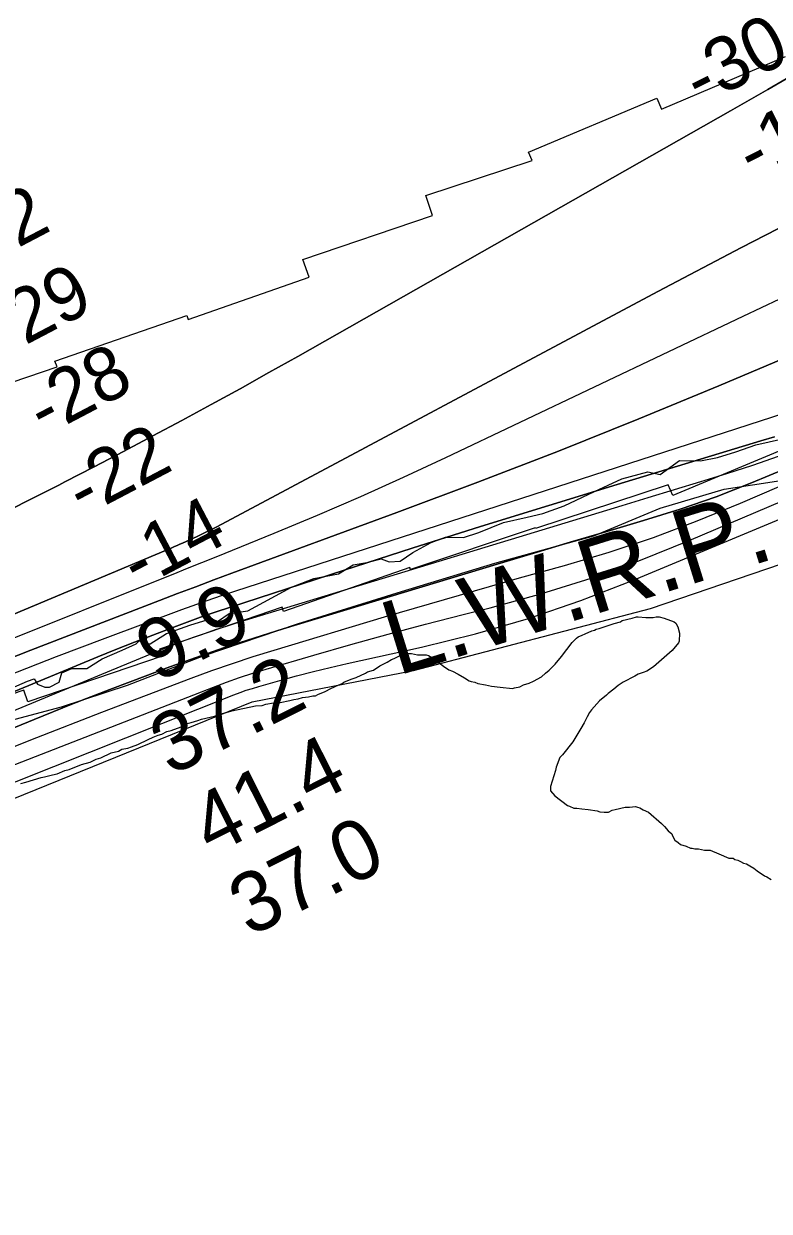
# Model space of a CAD drawing. Extents: x 3219052 to 3256913, y 800770 to 826146.
# Drawn here: x 3253248 to 3254080, y 814623 to 815949 of the extents above; entities that cross this region are included whole.
import ezdxf

# ---------------------------------------------------------------- set-up
doc = ezdxf.new("R2010")
doc.units = 0
for name, color, linetype in [('V-RIVR-EDGE', 7, 'Continuous'), ('V-RIVR-RANG', 7, 'Continuous'), ('V-RRAP-FSHR', 7, 'Continuous'), ('V-RRAP-RVMT', 7, 'Continuous'), ('V-SITE-VEGE', 7, 'Continuous'), ('V-TOPO-DPTH', 7, 'Continuous'), ('V-TOPO-MAJR', 7, 'Continuous'), ('V-TOPO-MINR', 7, 'Continuous'), ('V-TOPO-WATR', 7, 'Continuous'), ('V-TOPO-WATR-IDEN', 7, 'Continuous')]:
    doc.layers.add(name, color=color, linetype=linetype)

msp = doc.modelspace()

# ---------------------------------------------------------------- linework, layer by layer
at = {"layer": 'V-RIVR-EDGE'}
msp.add_lwpolyline([(3253215.6, 815199.4), (3253251.7, 815215), (3253259.1, 815217.6), (3253263, 815211.9), (3253271.2, 815208.4), (3253276.5, 815208.4), (3253287.3, 815214), (3253290, 815224.5), (3253301.3, 815229.2), (3253318.2, 815229.2), (3253335.2, 815240), (3253357.4, 815249.9), (3253373.1, 815256.9), (3253384, 815266.8), (3253384.8, 815263.4), (3253383.5, 815256.8), (3253388.7, 815256.8), (3253407, 815268.5), (3253433.1, 815277.6), (3253453.6, 815284), (3253464, 815281.8), (3253477, 815290.5), (3253497.9, 815293.5), (3253546.7, 815319.9), (3253571.5, 815329.8), (3253598.9, 815335), (3253615.4, 815344.9), (3253630.6, 815347.5), (3253646.7, 815351.8), (3253655.8, 815348.3), (3253668, 815349.2), (3253681.9, 815358.7), (3253702.4, 815369.9), (3253718.5, 815376), (3253738.5, 815375.5), (3253755.9, 815381.1), (3253783.3, 815392.3), (3253809.8, 815398.4), (3253827.2, 815402.2), (3253851.2, 815410.9), (3253885.1, 815426.9), (3253915.6, 815441.1), (3253944.3, 815448.9), (3253958.2, 815445.8), (3253980, 815461.4), (3254003.4, 815461.3), (3254022.1, 815464.8), (3254042.6, 815471.2), (3254065.2, 815479), (3254121.3, 815491.5)], dxfattribs=at)
at = {"layer": 'V-RRAP-FSHR'}
msp.add_lwpolyline([(3252290.4, 814736.3), (3252347.1, 814778.6), (3252407.6, 814827), (3252459.7, 814862.6), (3252519.6, 814898.9), (3252658.5, 814966.9), (3252768.3, 815017.4), (3252822, 815040.9), (3252899.5, 815075.4), (3252980.4, 815099.5), (3253038.6, 815116.1), (3253135.5, 815145.4), (3253289.7, 815186.5), (3253363.3, 815210.7), (3253449, 815243.9), (3253553.2, 815279.1), (3253669.3, 815315.3), (3253773.5, 815346.9), (3253884, 815377.5), (3253958.4, 815408.3), (3254029.6, 815429.6), (3254093.1, 815439.1)], dxfattribs=at)
at = {"layer": 'V-RRAP-RVMT'}
for p, q in [((3253959.6, 815853.8), (3254098.1, 815912.5)), ((3253811.3, 815805.9), (3253954.4, 815866)), ((3253954.4, 815866), (3253959.6, 815853.8)), ((3253696.6, 815757.4), (3253815.3, 815796.4)), ((3253815.3, 815796.4), (3253811.3, 815805.9)), ((3253704, 815735), (3253696.6, 815757.4)), ((3253559.4, 815686.1), (3253704, 815735)), ((3253566.2, 815666.2), (3253559.4, 815686.1)), ((3253431.2, 815618.9), (3253566.2, 815666.2)), ((3253282.5, 815572.6), (3253429.7, 815623.3)), ((3253429.7, 815623.3), (3253431.2, 815618.9)), ((3253284.8, 815566.2), (3253282.5, 815572.6)), ((3253142.3, 815517.8), (3253284.8, 815566.2)), ((3254112.4, 815481.1), (3253972.3, 815422.5)), ((3253967.2, 815434.5), (3253818.9, 815385.7)), ((3253972.3, 815422.5), (3253967.2, 815434.5)), ((3253818.6, 815386.5), (3253679.6, 815339.7)), ((3253818.9, 815385.7), (3253818.6, 815386.5)), ((3253678.7, 815342.2), (3253537.8, 815292.8)), ((3253679.6, 815339.7), (3253678.7, 815342.2)), ((3253536, 815297.9), (3253399.3, 815250.9)), ((3253537.8, 815292.8), (3253536, 815297.9)), ((3253402, 815242.9), (3253252.2, 815192.2)), ((3253399.3, 815250.9), (3253402, 815242.9)), ((3253247.6, 815205.2), (3253110.8, 815158.2)), ((3253252.2, 815192.2), (3253247.6, 815205.2))]:
    msp.add_line(p, q, dxfattribs=at)
at = {"layer": 'V-SITE-VEGE'}
for p, q in [((3253890.3, 815274), (3253906.9, 815279.5)), ((3253906.9, 815279.5), (3253913.8, 815281.5)), ((3253913.8, 815281.5), (3253915.9, 815282.9)), ((3253915.9, 815282.9), (3253926.9, 815285.6)), ((3253926.9, 815285.6), (3253931.8, 815287)), ((3253931.8, 815287), (3253933.8, 815286.9)), ((3253933.8, 815286.9), (3253942.1, 815286.2)), ((3253942.1, 815286.2), (3253950.4, 815286.2)), ((3253950.4, 815286.2), (3253953.9, 815286.9)), ((3253953.9, 815286.9), (3253957.3, 815286.8)), ((3253957.3, 815286.8), (3253962.8, 815285.4)), ((3253962.8, 815285.4), (3253973.8, 815281.2)), ((3253973.8, 815281.2), (3253975.9, 815279.9)), ((3253975.9, 815279.9), (3253978, 815275.7)), ((3253866.8, 815264.5), (3253871, 815266.5)), ((3253871, 815266.5), (3253874.4, 815267.9)), ((3253874.4, 815267.9), (3253882, 815271.3)), ((3253882, 815271.3), (3253884.8, 815272)), ((3253884.8, 815272), (3253886.9, 815273.3)), ((3253886.9, 815273.3), (3253890.3, 815274)), ((3253978, 815275.7), (3253980, 815268.8)), ((3253980, 815268.8), (3253979.3, 815259.8)), ((3253848.1, 815242.5), (3253859.9, 815258.3)), ((3253859.9, 815258.3), (3253864.7, 815263.1)), ((3253864.7, 815263.1), (3253866.8, 815264.5)), ((3253978.6, 815257.8), (3253971.6, 815249.5)), ((3253979.3, 815259.8), (3253978.6, 815257.8)), ((3253653.4, 815236.4), (3253658.3, 815239.2)), ((3253658.3, 815239.2), (3253661.1, 815240.5)), ((3253661.1, 815240.5), (3253667.3, 815243.3)), ((3253667.3, 815243.3), (3253671.4, 815243.9)), ((3253671.4, 815243.9), (3253676.3, 815246)), ((3253676.3, 815246), (3253680.4, 815246)), ((3253680.4, 815246), (3253687.3, 815244.6)), ((3253687.3, 815244.6), (3253697, 815244.5)), ((3253697, 815244.5), (3253699.7, 815243.8)), ((3253699.7, 815243.8), (3253703.2, 815241.7)), ((3253703.2, 815241.7), (3253706.6, 815239)), ((3253841.1, 815234.2), (3253848.1, 815242.5)), ((3253971.6, 815249.5), (3253950.8, 815231)), ((3253631.3, 815225.5), (3253638.2, 815227.5)), ((3253638.2, 815227.5), (3253645.1, 815232.3)), ((3253645.1, 815232.3), (3253653.4, 815236.4)), ((3253706.6, 815239), (3253711.4, 815235.5)), ((3253711.4, 815235.5), (3253716.2, 815232)), ((3253716.2, 815232), (3253722.4, 815227.8)), ((3253722.4, 815227.8), (3253726.5, 815226.4)), ((3253726.5, 815226.4), (3253732.7, 815223)), ((3253830.1, 815223.9), (3253834.2, 815227.3)), ((3253834.2, 815227.3), (3253841.1, 815234.2)), ((3253943.2, 815226.2), (3253939.1, 815224.8)), ((3253950.8, 815231), (3253943.2, 815226.2)), ((3253599.5, 815211.1), (3253603, 815212.5)), ((3253603, 815212.5), (3253605, 815213.9)), ((3253605, 815213.9), (3253613.3, 815217.3)), ((3253613.3, 815217.3), (3253618.9, 815219.3)), ((3253618.9, 815219.3), (3253629.2, 815224.1)), ((3253629.2, 815224.1), (3253631.3, 815225.5)), ((3253732.7, 815223), (3253739.6, 815218.8)), ((3253739.6, 815218.8), (3253745.1, 815215.3)), ((3253745.1, 815215.3), (3253747.2, 815214.6)), ((3253747.2, 815214.6), (3253751.3, 815213.9)), ((3253751.3, 815213.9), (3253754.8, 815212.5)), ((3253754.8, 815212.5), (3253763.1, 815211.1)), ((3253805.8, 815210.9), (3253812.1, 815213)), ((3253812.1, 815213), (3253816.9, 815215)), ((3253816.9, 815215), (3253825.9, 815219.8)), ((3253825.9, 815219.8), (3253830.1, 815223.9)), ((3253917, 815213.9), (3253911.4, 815210.4)), ((3253930.1, 815220.7), (3253917, 815213.9)), ((3253933.6, 815222.8), (3253930.1, 815220.7)), ((3253939.1, 815224.8), (3253933.6, 815222.8)), ((3253573.2, 815198.8), (3253576, 815200.2)), ((3253576, 815200.2), (3253584.3, 815203.6)), ((3253584.3, 815203.6), (3253590.5, 815207)), ((3253590.5, 815207), (3253599.5, 815211.1)), ((3253763.1, 815211.1), (3253770, 815209.7)), ((3253770, 815209.7), (3253779.6, 815208.3)), ((3253779.6, 815208.3), (3253793.4, 815206.8)), ((3253793.4, 815206.8), (3253795.5, 815207.5)), ((3253795.5, 815207.5), (3253801.7, 815208.9)), ((3253801.7, 815208.9), (3253805.8, 815210.9)), ((3253898.3, 815199.5), (3253890.6, 815193.3)), ((3253900.3, 815201.5), (3253898.3, 815199.5)), ((3253906.6, 815206.3), (3253900.3, 815201.5)), ((3253911.4, 815210.4), (3253906.6, 815206.3)), ((3253480, 815182), (3253506.2, 815187.4)), ((3253506.2, 815187.4), (3253513.8, 815188)), ((3253513.8, 815188), (3253518, 815189.4)), ((3253518, 815189.4), (3253526.3, 815190.8)), ((3253526.3, 815190.8), (3253533.9, 815191.4)), ((3253533.9, 815191.4), (3253544.9, 815193.4)), ((3253544.9, 815193.4), (3253549.1, 815194.8)), ((3253549.1, 815194.8), (3253553.9, 815195.5)), ((3253553.9, 815195.5), (3253558.7, 815196.8)), ((3253558.7, 815196.8), (3253565.6, 815197.5)), ((3253565.6, 815197.5), (3253570.5, 815198.8)), ((3253570.5, 815198.8), (3253573.2, 815198.8)), ((3253890.6, 815193.3), (3253881.6, 815183)), ((3253446.1, 815172.5), (3253460.6, 815175.9)), ((3253460.6, 815175.9), (3253465.5, 815177.9)), ((3253465.5, 815177.9), (3253471, 815179.3)), ((3253471, 815179.3), (3253480, 815182)), ((3253876.8, 815175.4), (3253873.3, 815168.5)), ((3253879.5, 815180.2), (3253876.8, 815175.4)), ((3253881.6, 815183), (3253879.5, 815180.2)), ((3253407.4, 815158.8), (3253412.3, 815160.2)), ((3253412.3, 815160.2), (3253423.3, 815164.3)), ((3253423.3, 815164.3), (3253430.2, 815167.7)), ((3253430.2, 815167.7), (3253434.4, 815169.1)), ((3253434.4, 815169.1), (3253442, 815171.1)), ((3253442, 815171.1), (3253446.1, 815172.5)), ((3253869.8, 815162.3), (3253860.8, 815147.2)), ((3253873.3, 815168.5), (3253869.8, 815162.3)), ((3253374.9, 815144.5), (3253386.7, 815150)), ((3253386.7, 815150), (3253392.2, 815152.7)), ((3253392.2, 815152.7), (3253397.8, 815154.7)), ((3253397.8, 815154.7), (3253401.9, 815156.1)), ((3253401.9, 815156.1), (3253407.4, 815158.8)), ((3253860.8, 815147.2), (3253849, 815132.7)), ((3253333.5, 815129.5), (3253345.2, 815135)), ((3253345.2, 815135), (3253353.5, 815137)), ((3253353.5, 815137), (3253357, 815139.1)), ((3253357, 815139.1), (3253363.9, 815140.4)), ((3253363.9, 815140.4), (3253368, 815141.8)), ((3253368, 815141.8), (3253374.9, 815144.5)), ((3253298.2, 815116.5), (3253312, 815122)), ((3253312, 815122), (3253321.7, 815124.7)), ((3253321.7, 815124.7), (3253328.6, 815128.1)), ((3253328.6, 815128.1), (3253333.5, 815129.5)), ((3253846.2, 815130), (3253842, 815119)), ((3253849, 815132.7), (3253846.2, 815130)), ((3253249.8, 815102.3), (3253267.1, 815107.7)), ((3253267.1, 815107.7), (3253270.6, 815108.4)), ((3253270.6, 815108.4), (3253279.6, 815110.4)), ((3253279.6, 815110.4), (3253285.1, 815111.8)), ((3253285.1, 815111.8), (3253293.4, 815115.2)), ((3253293.4, 815115.2), (3253298.2, 815116.5)), ((3253841.3, 815115.5), (3253835.7, 815097.6)), ((3253842, 815119), (3253841.3, 815115.5)), ((3253244.3, 815100.9), (3253249.8, 815102.3)), ((3253835.7, 815097.6), (3253835.7, 815092.8)), ((3253835.7, 815092.8), (3253840.5, 815087.2)), ((3253840.5, 815087.2), (3253854.9, 815076.1)), ((3253854.9, 815076.1), (3253857, 815075.4)), ((3253857, 815075.4), (3253861.8, 815073.3)), ((3253861.8, 815073.3), (3253865.3, 815073.3)), ((3253865.3, 815073.3), (3253870.8, 815072.6)), ((3253870.8, 815072.6), (3253877.7, 815071.9)), ((3253877.7, 815071.9), (3253888, 815070.5)), ((3253888, 815070.5), (3253890.8, 815069.1)), ((3253890.8, 815069.1), (3253895.6, 815069)), ((3253895.6, 815069), (3253900.4, 815069)), ((3253900.4, 815069), (3253904.6, 815071.1)), ((3253904.6, 815071.1), (3253908.1, 815071.8)), ((3253908.1, 815071.8), (3253919.1, 815074.5)), ((3253919.1, 815074.5), (3253923.9, 815074.4)), ((3253923.9, 815074.4), (3253930.8, 815075.1)), ((3253930.8, 815075.1), (3253932.9, 815074.4)), ((3253932.9, 815074.4), (3253935.7, 815073.7)), ((3253935.7, 815073.7), (3253939.1, 815071.6)), ((3253939.1, 815071.6), (3253945.3, 815068.8)), ((3253945.3, 815068.8), (3253959.7, 815056.3)), ((3253959.7, 815056.3), (3253963.2, 815052.9)), ((3253963.2, 815052.9), (3253967.3, 815048)), ((3253967.3, 815048), (3253971.4, 815044.6)), ((3253971.4, 815044.6), (3253972.1, 815042.5)), ((3253972.1, 815042.5), (3253974.8, 815037.6)), ((3253974.8, 815037.6), (3253978.3, 815034.9)), ((3253978.3, 815034.9), (3253981, 815032.8)), ((3253981, 815032.8), (3253987.2, 815030.7)), ((3253987.2, 815030.7), (3253992.1, 815028.6)), ((3253992.1, 815028.6), (3253994.1, 815028.6)), ((3253994.1, 815028.6), (3253996.9, 815027.9)), ((3253996.9, 815027.9), (3254001, 815027.9)), ((3254001, 815027.9), (3254007.9, 815026.5)), ((3254007.9, 815026.5), (3254014.1, 815026.4)), ((3254014.1, 815026.4), (3254023.8, 815022.2)), ((3254023.8, 815022.2), (3254034.8, 815017.4)), ((3254034.8, 815017.4), (3254039.6, 815017.3)), ((3254039.6, 815017.3), (3254041.7, 815016)), ((3254041.7, 815016), (3254045.1, 815015.2)), ((3254045.1, 815015.2), (3254047.9, 815013.9)), ((3254047.9, 815013.9), (3254051.3, 815011.8)), ((3254051.3, 815011.8), (3254054.8, 815011.1)), ((3254054.8, 815011.1), (3254058.2, 815009)), ((3254058.2, 815009), (3254063, 815006.2)), ((3254063, 815006.2), (3254066.5, 815003.4)), ((3254066.5, 815003.4), (3254074.7, 814997.9)), ((3254074.7, 814997.9), (3254077.5, 814996.5)), ((3254077.5, 814996.5), (3254082.3, 814993.7))]:
    msp.add_line(p, q, dxfattribs=at)
at = {"layer": 'V-TOPO-DPTH'}
for points in [[(3253214, 815397.3), (3253250.4, 815415.6), (3253286.7, 815434), (3253293.4, 815437.5), (3253326.2, 815454.5), (3253359, 815471.6), (3253391.6, 815488.9), (3253424.2, 815506.3), (3253456.7, 815523.9), (3253489.1, 815541.7), (3253521.3, 815559.7), (3253553.5, 815577.8), (3254036.9, 815851.9), (3254057.6, 815863.8), (3254078.3, 815875.7), (3254099, 815887.7)], [(3254099, 815887.7), (3254078.3, 815875.7), (3254057.6, 815863.8), (3254036.9, 815851.9), (3253553.5, 815577.8), (3253521.3, 815559.7), (3253489.1, 815541.7), (3253456.7, 815523.9), (3253424.2, 815506.3), (3253391.6, 815488.9), (3253359, 815471.6), (3253326.2, 815454.5), (3253293.4, 815437.5), (3253286.7, 815434), (3253250.4, 815415.6), (3253214, 815397.3)], [(3252862, 815133), (3253412.9, 815364.1), (3253415.9, 815365.4), (3253418.9, 815366.7), (3253421.9, 815368), (3253424.9, 815369.3), (3253433.8, 815373.3), (3253441.2, 815376.7), (3253448.6, 815380.2), (3253455.9, 815383.9), (3253463.1, 815387.6), (3253955.5, 815650.3), (3254049.2, 815699.5), (3254143.4, 815747.9)], [(3254143.4, 815747.9), (3254049.2, 815699.5), (3253955.5, 815650.3), (3253463.1, 815387.6), (3253455.9, 815383.9), (3253448.6, 815380.2), (3253441.2, 815376.7), (3253433.8, 815373.3), (3253424.9, 815369.3), (3253421.9, 815368), (3253418.9, 815366.7), (3253415.9, 815365.4), (3253412.9, 815364.1), (3252862, 815133)], [(3254112.6, 815582.6), (3254023.7, 815544.7), (3253934.4, 815508), (3253844.8, 815472), (3253754.7, 815437.3), (3253664.2, 815403.4), (3253480.1, 815335.7), (3253459.9, 815328.2), (3253439.6, 815320.6), (3253419.4, 815312.9), (3253399.2, 815305.2), (3253255.4, 815249.7), (3253173.9, 815217.9)], [(3253173.9, 815217.9), (3253255.4, 815249.7), (3253399.2, 815305.2), (3253419.4, 815312.9), (3253439.6, 815320.6), (3253459.9, 815328.2), (3253480.1, 815335.7), (3253664.2, 815403.4), (3253754.7, 815437.3), (3253844.8, 815472), (3253934.4, 815508), (3254023.7, 815544.7), (3254112.6, 815582.6)], [(3254085.8, 815487.9), (3254070.8, 815483.4), (3253910.4, 815434.8), (3253834, 815411.4), (3253757.7, 815387.7), (3253681.5, 815363.6), (3253605.5, 815339.1), (3253462.3, 815292.6), (3253457.9, 815291.1), (3253453.5, 815289.6), (3253449.2, 815288.1), (3253444.8, 815286.5), (3253412.2, 815274.3), (3253391.6, 815266.5), (3253371.1, 815258.6), (3253350.6, 815250.4), (3253330.2, 815242.1), (3252868.3, 815050.5)], [(3252868.3, 815050.5), (3253330.2, 815242.1), (3253350.6, 815250.4), (3253371.1, 815258.6), (3253391.6, 815266.5), (3253412.2, 815274.3), (3253444.8, 815286.5), (3253449.2, 815288.1), (3253453.5, 815289.6), (3253457.9, 815291.1), (3253462.3, 815292.6), (3253605.5, 815339.1), (3253681.5, 815363.6), (3253757.7, 815387.7), (3253834, 815411.4), (3253910.4, 815434.8), (3254070.8, 815483.4), (3254085.8, 815487.9)], [(3254099.7, 815452.8), (3254060.4, 815436.4), (3254020.6, 815421.1), (3253980.4, 815407.3), (3253939.7, 815394.5), (3253898.8, 815382.4), (3253857.9, 815370.3), (3253817, 815358.1), (3253776.1, 815345.8), (3253537.3, 815273.5), (3253504.4, 815263.3), (3253471.7, 815252.6), (3253439.2, 815241.2), (3253406.8, 815229.5), (3253386.2, 815221.8), (3253343.7, 815205.7), (3253301.4, 815189.3), (3253259.2, 815172.4), (3253217.2, 815155.2)]]:
    msp.add_lwpolyline(points, dxfattribs=at)
at = {"layer": 'V-TOPO-MAJR'}
msp.add_lwpolyline([(3253037.8, 815023), (3253482.3, 815199.8), (3253489.1, 815202.4), (3253496, 815204.9), (3253503, 815207.1), (3253510.1, 815209.2), (3253533.4, 815215.8), (3253552.1, 815221), (3253571, 815225.9), (3253589.9, 815230.4), (3253608.8, 815234.8), (3253691.9, 815253), (3253752, 815267.9), (3253811.3, 815284.9), (3253869.7, 815305.1), (3253927.4, 815327.4), (3254264.1, 815468)], dxfattribs=at)
at = {"layer": 'V-TOPO-MINR'}
for points in [[(3253214, 815397.3), (3253250.4, 815415.6), (3253286.7, 815434), (3253293.4, 815437.5), (3253326.2, 815454.5), (3253359, 815471.6), (3253391.6, 815488.9), (3253424.2, 815506.3), (3253456.7, 815523.9), (3253489.1, 815541.7), (3253521.3, 815559.7), (3253553.5, 815577.8), (3254036.9, 815851.9), (3254057.6, 815863.8), (3254078.3, 815875.7), (3254099, 815887.7)], [(3252862, 815133), (3253412.9, 815364.1), (3253415.9, 815365.4), (3253418.9, 815366.7), (3253421.9, 815368), (3253424.9, 815369.3), (3253433.8, 815373.3), (3253441.2, 815376.7), (3253448.6, 815380.2), (3253455.9, 815383.9), (3253463.1, 815387.6), (3253955.5, 815650.3), (3254049.2, 815699.5), (3254143.4, 815747.9)], [(3253056.3, 815191.4), (3253398.3, 815328.3), (3253414.4, 815334.7), (3253430.4, 815341.2), (3253446.4, 815347.6), (3253462.4, 815354.1), (3253527.4, 815380.5), (3253575.8, 815400.6), (3253623.9, 815421.3), (3253671.6, 815442.8), (3253719.1, 815464.9), (3254050.8, 815622.7), (3254112.4, 815651.7)], [(3253173.9, 815217.9), (3253255.4, 815249.7), (3253399.2, 815305.2), (3253419.4, 815312.9), (3253439.6, 815320.6), (3253459.9, 815328.2), (3253480.1, 815335.7), (3253664.2, 815403.4), (3253754.7, 815437.3), (3253844.8, 815472), (3253934.4, 815508), (3254023.7, 815544.7), (3254112.6, 815582.6)], [(3252341.4, 814857), (3252414.2, 814886.3), (3252486.9, 814915.6), (3252559.5, 814945), (3252632.1, 814974.6), (3252712.3, 815007.3), (3252744.8, 815020.6), (3252777.2, 815034), (3252809.6, 815047.4), (3252842, 815060.9), (3253122.7, 815177.8), (3253176.4, 815199.8), (3253230.2, 815221.4), (3253284.3, 815242.5), (3253338.5, 815263.1), (3253424.1, 815295.1), (3253435.7, 815299.4), (3253447.3, 815303.5), (3253458.9, 815307.5), (3253470.6, 815311.4), (3254230.1, 815557.4)], [(3253189.9, 815123.7), (3253262.3, 815152.3), (3253334.9, 815180.4), (3253434.5, 815218.4), (3253457.5, 815226.9), (3253480.6, 815235), (3253503.9, 815242.7), (3253527.3, 815249.9), (3253650.5, 815286.8), (3253700.6, 815301.6), (3253750.8, 815316.1), (3253801, 815330.4), (3253851.3, 815344.4), (3253901.3, 815359.3), (3253950.8, 815375.6), (3253999.6, 815394), (3254047.9, 815413.7), (3254204.3, 815481.4)], [(3252328.2, 814804.5), (3252412.1, 814839.5), (3252496, 814874.5), (3252709.3, 814963.6), (3252751.4, 814981.2), (3252793.5, 814998.7), (3252835.6, 815016.2), (3252877.7, 815033.7), (3253388.7, 815245.3), (3253400.7, 815250.2), (3253412.8, 815255), (3253424.9, 815259.6), (3253437.1, 815264.1), (3253449.3, 815268.5), (3253461.6, 815272.7), (3253473.9, 815276.7), (3253486.3, 815280.6), (3253915.8, 815411.2), (3253945, 815420.1), (3253974.3, 815429), (3254003.5, 815437.9), (3254032.7, 815446.9), (3254061.7, 815456.3), (3254090.5, 815466.5)], [(3253209.9, 815111.1), (3253459.6, 815208.5), (3253474.1, 815214), (3253488.7, 815219.2), (3253503.5, 815224), (3253518.3, 815228.5), (3253571.4, 815244.1), (3253612.9, 815256), (3253654.5, 815267.6), (3253696.3, 815278.7), (3253738.1, 815289.5), (3253768.4, 815297.1), (3253825, 815312.8), (3253881.1, 815330.2), (3253936.2, 815350.2), (3253990.8, 815372), (3254196.5, 815459.6)], [(3253217.2, 815155.2), (3253259.2, 815172.4), (3253301.4, 815189.3), (3253343.7, 815205.7), (3253386.2, 815221.8), (3253406.8, 815229.5), (3253439.2, 815241.2), (3253471.7, 815252.6), (3253504.4, 815263.3), (3253537.3, 815273.5), (3253776.1, 815345.8), (3253817, 815358.1), (3253857.9, 815370.3), (3253898.8, 815382.4), (3253939.7, 815394.5), (3253980.4, 815407.3), (3254020.6, 815421.1), (3254060.4, 815436.4), (3254099.7, 815452.8)], [(3252055.7, 814542.6), (3252726.6, 814870.8), (3252743.8, 814879.1), (3252761, 814887.3), (3252778.2, 814895.4), (3252795.6, 814903.3), (3252827.2, 814917.6), (3252828.8, 814918.3), (3252830.3, 814919), (3252831.8, 814919.6), (3252833.4, 814920.3), (3252842.2, 814924), (3252848.1, 814926.5), (3252854.1, 814929), (3252860, 814931.4), (3252866, 814933.8), (3253502.6, 815192.2), (3253682.7, 815227.2), (3253947.3, 815296.2), (3254304.5, 815417.9)]]:
    msp.add_lwpolyline(points, dxfattribs=at)
at = {"layer": 'V-TOPO-WATR'}
msp.add_lwpolyline([(3252868.3, 815050.5), (3253330.2, 815242.1), (3253350.6, 815250.4), (3253371.1, 815258.6), (3253391.6, 815266.5), (3253412.2, 815274.3), (3253444.8, 815286.5), (3253449.2, 815288.1), (3253453.5, 815289.6), (3253457.9, 815291.1), (3253462.3, 815292.6), (3253605.5, 815339.1), (3253681.5, 815363.6), (3253757.7, 815387.7), (3253834, 815411.4), (3253910.4, 815434.8), (3254070.8, 815483.4), (3254085.8, 815487.9)], dxfattribs=at)

# ---------------------------------------------------------------- texts
at = {"layer": 'V-RIVR-RANG'}
for s, height, rotation, p in [('-30', 60, 26.8489, (3254002.6, 815856.9)), ('-17', 60, 26.8489, (3254061.8, 815774.7)), ('-32', 60, 27.7224, (3253177.7, 815665.3)), ('-29', 60, 27.7224, (3253225.7, 815577.5)), ('-28', 60, 27.7224, (3253270.3, 815488)), ('-22', 60, 27.7224, (3253313.9, 815398)), ('-14', 60, 27.7224, (3253374.9, 815317.1)), ('9.9', 67, 26.7883, (3253395.9, 815212.8)), ('37.2', 67, 26.7883, (3253411.7, 815108.8)), ('41.4', 67, 26.7883, (3253457, 815019.6)), ('37.0', 67, 26.7883, (3253499.7, 814929.1))]:
    msp.add_text(s, height=height, rotation=rotation, dxfattribs=at).set_placement(p)
at = {"layer": 'V-TOPO-WATR-IDEN'}
msp.add_text('L.W.R.P.', height=83, rotation=17.2898, dxfattribs=at).set_placement((3253664.5, 815220.8))

doc.saveas('drawing.dxf')
